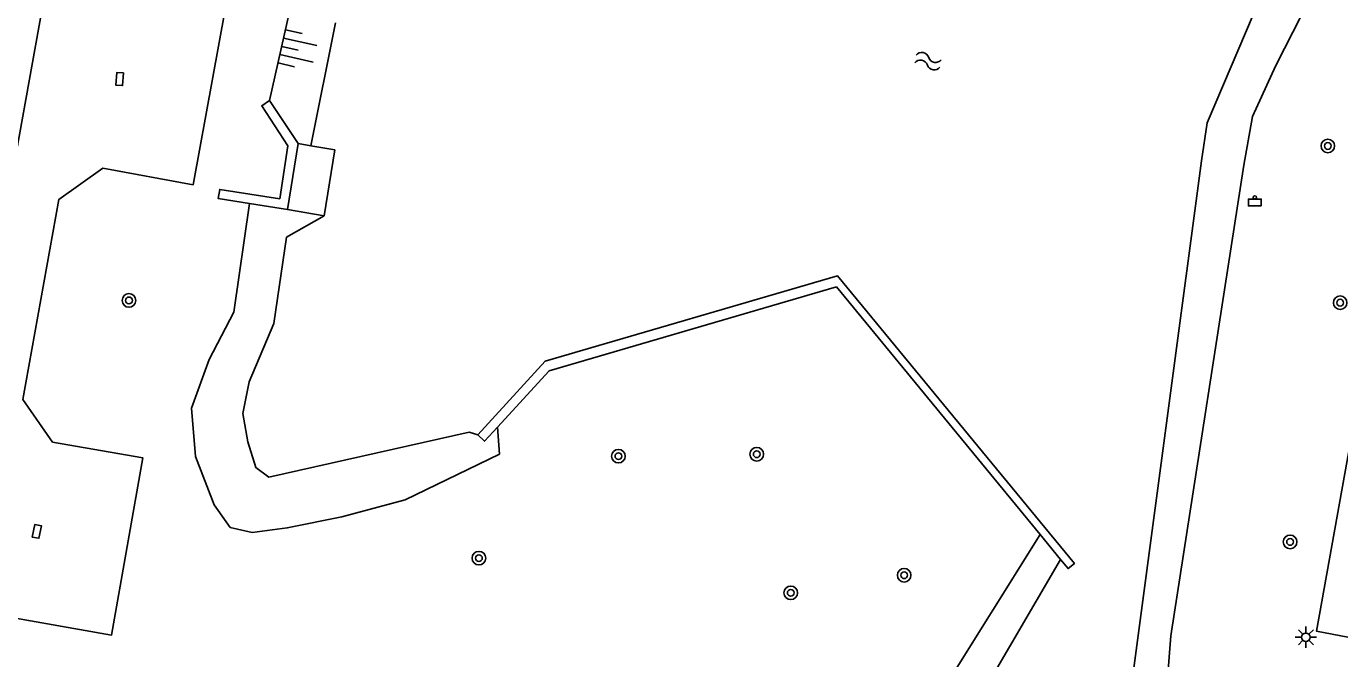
# Model space of a CAD drawing. Extents: x 132999 to 136000, y 398499 to 400501.
# Drawn here: x 133597.2 to 133674.5, y 400021 to 400058.2 of the extents above; entities that cross this region are included whole.
import ezdxf

# ---------------------------------------------------------------- set-up
doc = ezdxf.new("R2010")
doc.units = 0
for name, color, linetype in [('gg-afsc-muur', 7, 'Continuous'), ('gg-knt-verharding', 7, 'Continuous'), ('gg-kntw-bovenkant insteek waterloop', 7, 'Continuous'), ('gg-kntw-waterlijn', 7, 'Continuous'), ('gg-kwrk-uitstroombak niveau min 01', 7, 'Continuous'), ('gt-symb-afvalbak', 7, 'Continuous'), ('gt-symb-boom', 7, 'Continuous'), ('gt-symb-kolk center center', 7, 'Continuous'), ('gt-symb-lichtmast', 7, 'Continuous'), ('gt-symb-talud symbool', 7, 'Continuous'), ('gt-symb-watersymbool', 7, 'Continuous')]:
    doc.layers.add(name, color=color, linetype=linetype)

# ---------------------------------------------------------------- blocks, each defined once
blk = doc.blocks.new('gt0-KOLKCC')
at = {"layer": 'gt-symb-kolk center center'}
blk.add_lwpolyline([(-0.375, 0.2), (0.375, 0.2), (0.375, -0.2), (-0.375, -0.2)], close=True, dxfattribs=at)
blk = doc.blocks.new('gt0-TALUD_1')
at = {"layer": 'gt-symb-talud symbool'}
for p, q in [((-1, -1), (-1, 0)), ((-0.5, -2), (-0.5, 0)), ((0, -1), (0, 0)), ((0.5, -2), (0.5, 0)), ((1, -1), (1, 0))]:
    blk.add_line(p, q, dxfattribs=at)
blk = doc.blocks.new('gt0-BOOM')
at = {"layer": 'gt-symb-boom'}
for radius in [0.4, 0.2]:
    blk.add_circle((0, 0), radius, dxfattribs=at)
blk = doc.blocks.new('gt0-LMAST')
at = {"layer": 'gt-symb-lichtmast'}
for p, q in [((-0.182, 0.173), (-0.447, 0.438)), ((-0.005, 0.246), (-0.005, 0.621)), ((0.172, 0.173), (0.437, 0.438)), ((-0.255, -0.004), (-0.63, -0.004)), ((-0.182, -0.181), (-0.447, -0.446)), ((-0.005, -0.254), (-0.005, -0.629)), ((0.437, -0.446), (0.172, -0.181)), ((0.245, -0.004), (0.62, -0.004))]:
    blk.add_line(p, q, dxfattribs=at)
blk.add_circle((-0.005, -0.004), 0.25, dxfattribs=at)
blk = doc.blocks.new('gt0-ABAK')
at = {"layer": 'gt-symb-afvalbak'}
blk.add_lwpolyline([(0.375, -0.5), (-0.375, -0.5), (-0.375, -0.1), (0.375, -0.1)], close=True, dxfattribs=at)
blk.add_circle((0, 0), 0.1, dxfattribs=at)
blk = doc.blocks.new('gt0-WA')
at = {"layer": 'gt-symb-watersymbool'}
for centre, start, end in [((-0.323, 0.022), 28.07249, 151.92751), ((0.427, 0.422), 208.07248, 331.92751), ((-0.323, -0.428), 28.07249, 151.92751), ((0.427, -0.028), 208.07248, 331.92751)]:
    blk.add_arc(centre, 0.425, start, end, dxfattribs=at)

msp = doc.modelspace()

# ---------------------------------------------------------------- linework, layer by layer
at = {"layer": 'gg-afsc-muur'}
for p, q in [((133611.538, 400053.828), (133613.218, 400051.299)), ((133612.599, 400047.417), (133610.361, 400047.772)), ((133656.894, 400028.301), (133658.094, 400026.842))]:
    msp.add_line(p, q, dxfattribs=at)
for points in [[(133610.361, 400047.772), (133608.523, 400048.064), (133608.608, 400048.605), (133612.141, 400048.059), (133612.625, 400051.164), (133611.078, 400053.53), (133611.538, 400053.828)], [(133658.094, 400026.842), (133658.543, 400026.297), (133658.919, 400026.607), (133644.979, 400043.516), (133627.772, 400038.496), (133623.802, 400034.166)], [(133656.894, 400028.301), (133644.903, 400042.87), (133627.995, 400037.937), (133624.962, 400034.629)], [(133624.962, 400034.629), (133624.192, 400033.789), (133623.802, 400034.166)]]:
    msp.add_lwpolyline(points, dxfattribs=at)
at = {"layer": 'gg-knt-verharding'}
for points in [[(133687.862, 400104.371), (133673.174, 400022.616), (133687.319, 400019.918)], [(133598.641, 400061.183), (133598.513, 400061.206), (133595.508, 400044.643)], [(133591.803, 400024.222), (133602.244, 400022.383), (133604.088, 400032.806), (133598.774, 400033.731), (133597.015, 400036.254), (133599.144, 400048.015), (133601.731, 400049.85), (133607.042, 400048.882), (133608.941, 400059.298), (133608.509, 400059.377)]]:
    msp.add_lwpolyline(points, dxfattribs=at)
at = {"layer": 'gg-kntw-bovenkant insteek waterloop'}
for p, q in [((133611.538, 400053.828), (133612.979, 400060.217)), ((133631.531, 399987.73), (133656.894, 400028.301))]:
    msp.add_line(p, q, dxfattribs=at)
for points in [[(133642.09, 400099.149), (133680.686, 400091.297), (133674.97, 400065.204), (133673.721, 400061.893), (133672.28, 400058.851), (133670.773, 400055.903), (133669.406, 400052.901), (133668.885, 400050.024), (133664.582, 400022.344), (133663.175, 400004.272), (133661.068, 399990.141), (133659.549, 399983.597), (133659.818, 399980.487), (133653.252, 399976.548)], [(133610.361, 400047.772), (133609.43, 400041.388), (133607.98, 400038.6), (133606.943, 400035.742), (133607.19, 400032.902), (133608.278, 400030.044), (133609.229, 400028.714), (133610.509, 400028.426), (133612.582, 400028.692), (133615.789, 400029.35), (133619.519, 400030.353), (133625.076, 400033.035), (133624.962, 400034.629)]]:
    msp.add_lwpolyline(points, dxfattribs=at)
at = {"layer": 'gg-kntw-waterlijn'}
for p, q in [((133615.426, 400058.409), (133613.978, 400051.174)), ((133634.373, 399986.267), (133658.094, 400026.842))]:
    msp.add_line(p, q, dxfattribs=at)
for points in [[(133641.554, 400096.294), (133676.899, 400088.844), (133672.875, 400069.018), (133671.748, 400064.329), (133666.724, 400052.533), (133666.391, 400050.293), (133657.233, 399981.643), (133651.057, 399978.18), (133650.853, 399977.783)], [(133614.749, 400047.055), (133612.53, 400045.788), (133611.802, 400040.709), (133610.341, 400037.279), (133609.974, 400035.427), (133610.265, 400033.766), (133610.725, 400032.241), (133611.498, 400031.682), (133623.283, 400034.317), (133623.802, 400034.166)]]:
    msp.add_lwpolyline(points, dxfattribs=at)
at = {"layer": 'gg-kwrk-uitstroombak niveau min 01'}
for p, q in [((133613.218, 400051.299), (133612.599, 400047.417)), ((133613.218, 400051.299), (133613.978, 400051.174)), ((133613.978, 400051.174), (133615.376, 400050.945)), ((133615.376, 400050.945), (133614.749, 400047.055)), ((133614.749, 400047.055), (133612.599, 400047.417))]:
    msp.add_line(p, q, dxfattribs=at)

# ---------------------------------------------------------------- block references
at = {"layer": 'gt-symb-afvalbak'}
msp.add_blockref('gt0-ABAK', (133669.535, 400048.134), dxfattribs=at)
at = {"layer": 'gt-symb-boom'}
for p in [(133673.832, 400051.164), (133603.266, 400042.075), (133674.56, 400041.941), (133632.077, 400032.912), (133640.219, 400033.028), (133671.611, 400027.868), (133623.865, 400026.914), (133648.894, 400025.907), (133642.221, 400024.873)]:
    msp.add_blockref('gt0-BOOM', p, dxfattribs=at)
at = {"layer": 'gt-symb-kolk center center'}
for p, rotation in [((133602.72, 400055.104), -94.83132597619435), ((133597.844, 400028.486), 78.79293236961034)]:
    msp.add_blockref('gt0-KOLKCC', p, dxfattribs=dict(at, rotation=rotation))
at = {"layer": 'gt-symb-lichtmast'}
msp.add_blockref('gt0-LMAST', (133672.544, 400022.263), dxfattribs=at)
at = {"layer": 'gt-symb-talud symbool', "xscale": 1.0002684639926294, "yscale": 1.0002684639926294, "rotation": 77.35314650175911}
msp.add_blockref('gt0-TALUD_1', (133612.259, 400057.023), dxfattribs=at)
at = {"layer": 'gt-symb-watersymbool', "rotation": -9.905079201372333}
msp.add_blockref('gt0-WA', (133650.251, 400056.159), dxfattribs=at)

doc.saveas('drawing.dxf')
